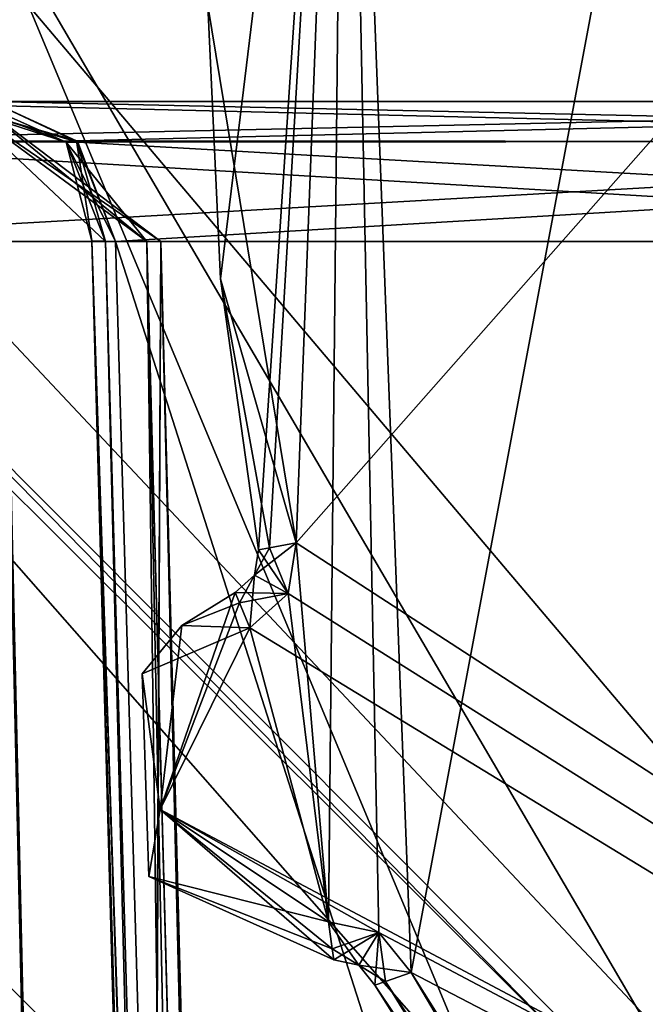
# Model space of a CAD drawing. Header units: inches. Extents: x -9.1 to 9.1, y -1.6 to 4.3.
# Tile 585 of 656: x -3.405 to -3.275, y 0.662 to 0.867. Entities that reach past the tile are written whole.
import ezdxf

# ---------------------------------------------------------------- set-up
doc = ezdxf.new("R2010")
doc.units = ezdxf.units.IN
doc.header["$LTSCALE"] = 65.185185
doc.header["$MEASUREMENT"] = 0
for name, color, linetype in [('17262', 7, 'CONTINUOUS'), ('18324', 7, 'CONTINUOUS'), ('18541', 7, 'CONTINUOUS'), ('18544', 7, 'CONTINUOUS'), ('18545', 7, 'CONTINUOUS'), ('18547', 7, 'CONTINUOUS'), ('18548', 7, 'CONTINUOUS'), ('18695', 7, 'CONTINUOUS'), ('18711', 7, 'CONTINUOUS'), ('18712', 7, 'CONTINUOUS'), ('18713', 7, 'CONTINUOUS'), ('18714', 7, 'CONTINUOUS'), ('18715', 7, 'CONTINUOUS'), ('18716', 7, 'CONTINUOUS'), ('18717', 7, 'CONTINUOUS'), ('18718', 7, 'CONTINUOUS'), ('18719', 7, 'CONTINUOUS'), ('18720', 7, 'CONTINUOUS'), ('18721', 7, 'CONTINUOUS'), ('18722', 7, 'CONTINUOUS'), ('18723', 7, 'CONTINUOUS'), ('18724', 7, 'CONTINUOUS'), ('18725', 7, 'CONTINUOUS'), ('18768', 7, 'CONTINUOUS'), ('2458', 7, 'CONTINUOUS'), ('2467', 7, 'CONTINUOUS'), ('2468', 7, 'CONTINUOUS'), ('2469', 7, 'CONTINUOUS'), ('2470', 7, 'CONTINUOUS'), ('2471', 7, 'CONTINUOUS'), ('2472', 7, 'CONTINUOUS'), ('2500', 7, 'CONTINUOUS'), ('2501', 7, 'CONTINUOUS'), ('2502', 7, 'CONTINUOUS'), ('2503', 7, 'CONTINUOUS'), ('2504', 7, 'CONTINUOUS'), ('2505', 7, 'CONTINUOUS'), ('2519', 7, 'CONTINUOUS'), ('2520', 7, 'CONTINUOUS'), ('2525', 7, 'CONTINUOUS'), ('2526', 7, 'CONTINUOUS')]:
    doc.layers.add(name, color=color, linetype=linetype)

msp = doc.modelspace()

# ---------------------------------------------------------------- linework, layer by layer
at = {"layer": '17262', "linetype": 'CONTINUOUS'}
for points in [[(-4.39938, 2.57785, 9.549), (-3.60841, 0.86651, 9.60876), (-2.74848, 1.72598, 9.57874), (-4.39938, 2.57785, 9.549)], [(-3.58943, 0.2786, 9.62929), (-3.37494, 0.188, 9.63245), (-3.60841, 0.86651, 9.60876), (-3.58943, 0.2786, 9.62929)], [(-3.60841, 0.86651, 9.60876), (-3.37494, 0.188, 9.63245), (-2.75162, 0.00913, 9.6387), (-3.60841, 0.86651, 9.60876)]]:
    msp.add_3dface(points, dxfattribs=at)
at = {"layer": '18324', "linetype": 'CONTINUOUS'}
for points in [[(-4.39938, 2.57785, 5.501), (-2.57501, 2.57785, 5.501), (-2.67764, -0.36145, 5.39836), (-4.39938, 2.57785, 5.501)], [(-4.39938, 2.57785, 5.501), (-2.67764, -0.36145, 5.39836), (-3.40704, 0.17227, 5.417), (-4.39938, 2.57785, 5.501)]]:
    msp.add_3dface(points, dxfattribs=at)
at = {"layer": '18541', "linetype": 'CONTINUOUS'}
msp.add_3dface([(-2.09657, 0.87, 9.95), (-3.40343, 0.87, 9.95), (-3.2095, 0.40542, 9.95), (-2.09657, 0.87, 9.95)], dxfattribs=at)
at = {"layer": '18544', "linetype": 'CONTINUOUS'}
for points in [[(-3.4729, 0.87, 9.92193), (-3.50337, 0.87, 9.85349), (-2.7651, 0.11678, 9.85349), (-3.4729, 0.87, 9.92193)], [(-3.40343, 0.87, 9.95), (-3.4729, 0.87, 9.92193), (-2.7651, 0.11678, 9.85349), (-3.40343, 0.87, 9.95)], [(-3.2095, 0.40542, 9.95), (-3.40343, 0.87, 9.95), (-2.7651, 0.11678, 9.85349), (-3.2095, 0.40542, 9.95)]]:
    msp.add_3dface(points, dxfattribs=at)
at = {"layer": '18545', "linetype": 'CONTINUOUS'}
for points in [[(-3.50855, 0.87, 9.70521), (-2.74808, 0.1125, 9.73515), (-3.50337, 0.87, 9.85349), (-3.50855, 0.87, 9.70521)], [(-3.50337, 0.87, 9.85349), (-2.74808, 0.1125, 9.73515), (-2.7651, 0.11678, 9.85349), (-3.50337, 0.87, 9.85349)]]:
    msp.add_3dface(points, dxfattribs=at)
at = {"layer": '18547', "linetype": 'CONTINUOUS'}
for points in [[(-2.74848, 1.72598, 9.57874), (-3.60841, 0.86651, 9.60876), (-2.75191, 1.62959, 9.67519), (-2.74848, 1.72598, 9.57874)], [(-3.60841, 0.86651, 9.60876), (-3.53899, 0.86758, 9.63683), (-2.75191, 1.62959, 9.67519), (-3.60841, 0.86651, 9.60876)]]:
    msp.add_3dface(points, dxfattribs=at)
at = {"layer": '18548', "linetype": 'CONTINUOUS'}
for points in [[(-3.60841, 0.86651, 9.60876), (-2.75162, 0.00913, 9.6387), (-3.50855, 0.87, 9.70521), (-3.60841, 0.86651, 9.60876)], [(-3.50855, 0.87, 9.70521), (-2.75162, 0.00913, 9.6387), (-2.74808, 0.1125, 9.73515), (-3.50855, 0.87, 9.70521)]]:
    msp.add_3dface(points, dxfattribs=at)
at = {"layer": '18695', "linetype": 'CONTINUOUS'}
for points in [[(-3.34758, 0.75792, 9.95), (-3.33728, 1.02736, 9.95), (-3.25012, 0.8683, 9.95), (-3.34758, 0.75792, 9.95)], [(-2.75, 0.36987, 9.95), (-3.34758, 0.75792, 9.95), (-3.25012, 0.8683, 9.95), (-2.75, 0.36987, 9.95)], [(-3.34924, 0.74733, 9.95), (-3.34758, 0.75792, 9.95), (-2.75, 0.36987, 9.95), (-3.34924, 0.74733, 9.95)], [(-3.35721, 0.74017, 9.95), (-3.34924, 0.74733, 9.95), (-2.75, 0.36987, 9.95), (-3.35721, 0.74017, 9.95)], [(-3.37594, 0.70228, 9.95), (-3.35721, 0.74017, 9.95), (-2.75, 0.36987, 9.95), (-3.37594, 0.70228, 9.95)], [(-3.34077, 0.67883, 9.95), (-3.37594, 0.70228, 9.95), (-3.33029, 0.67661, 9.95), (-3.34077, 0.67883, 9.95)], [(-3.33029, 0.67661, 9.95), (-3.37594, 0.70228, 9.95), (-2.75, 0.36987, 9.95), (-3.33029, 0.67661, 9.95)], [(-3.32356, 0.66828, 9.95), (-3.33029, 0.67661, 9.95), (-2.75, 0.36987, 9.95), (-3.32356, 0.66828, 9.95)], [(-3.17992, 0.44008, 9.95), (-3.32356, 0.66828, 9.95), (-2.75, 0.36987, 9.95), (-3.17992, 0.44008, 9.95)]]:
    msp.add_3dface(points, dxfattribs=at)
at = {"layer": '18711', "linetype": 'CONTINUOUS'}
for points in [[(-3.3289, 0.6664, 10.13266), (-3.18558, 0.43442, 10.127), (-3.32356, 0.66828, 10.135), (-3.3289, 0.6664, 10.13266)], [(-3.32356, 0.66828, 10.135), (-3.18558, 0.43442, 10.127), (-3.17992, 0.44008, 10.135), (-3.32356, 0.66828, 10.135)], [(-3.33111, 0.66562, 10.127), (-3.18558, 0.43442, 10.127), (-3.3289, 0.6664, 10.13266), (-3.33111, 0.66562, 10.127)]]:
    msp.add_3dface(points, dxfattribs=at)
at = {"layer": '18712', "linetype": 'CONTINUOUS'}
for points in [[(-3.18558, 0.43442, 10.127), (-3.33111, 0.66562, 10.127), (-3.18558, 0.43442, 9.958), (-3.18558, 0.43442, 10.127)], [(-3.18558, 0.43442, 9.958), (-3.33111, 0.66562, 10.127), (-3.33111, 0.66562, 9.958), (-3.18558, 0.43442, 9.958)]]:
    msp.add_3dface(points, dxfattribs=at)
at = {"layer": '18713', "linetype": 'CONTINUOUS'}
for points in [[(-3.32356, 0.66828, 9.95), (-3.17992, 0.44008, 9.95), (-3.3289, 0.6664, 9.95234), (-3.32356, 0.66828, 9.95)], [(-3.17992, 0.44008, 9.95), (-3.33111, 0.66562, 9.958), (-3.3289, 0.6664, 9.95234), (-3.17992, 0.44008, 9.95)], [(-3.17992, 0.44008, 9.95), (-3.18558, 0.43442, 9.958), (-3.33111, 0.66562, 9.958), (-3.17992, 0.44008, 9.95)]]:
    msp.add_3dface(points, dxfattribs=at)
at = {"layer": '18714', "linetype": 'CONTINUOUS'}
for points in [[(-3.34077, 0.67883, 9.95), (-3.33029, 0.67661, 9.95), (-3.34002, 0.67322, 9.95234), (-3.34077, 0.67883, 9.95)], [(-3.33029, 0.67661, 9.95), (-3.33971, 0.6709, 9.958), (-3.34002, 0.67322, 9.95234), (-3.33029, 0.67661, 9.95)], [(-3.33971, 0.6709, 9.958), (-3.33029, 0.67661, 9.95), (-3.33447, 0.66979, 9.958), (-3.33971, 0.6709, 9.958)], [(-3.33029, 0.67661, 9.95), (-3.32356, 0.66828, 9.95), (-3.33447, 0.66979, 9.958), (-3.33029, 0.67661, 9.95)], [(-3.32356, 0.66828, 9.95), (-3.3289, 0.6664, 9.95234), (-3.33447, 0.66979, 9.958), (-3.32356, 0.66828, 9.95)], [(-3.3289, 0.6664, 9.95234), (-3.33111, 0.66562, 9.958), (-3.33447, 0.66979, 9.958), (-3.3289, 0.6664, 9.95234)]]:
    msp.add_3dface(points, dxfattribs=at)
at = {"layer": '18715', "linetype": 'CONTINUOUS'}
for points in [[(-3.33971, 0.6709, 9.958), (-3.33447, 0.66979, 9.958), (-3.33971, 0.6709, 10.127), (-3.33971, 0.6709, 9.958)], [(-3.33971, 0.6709, 10.127), (-3.33447, 0.66979, 9.958), (-3.33447, 0.66979, 10.127), (-3.33971, 0.6709, 10.127)], [(-3.33111, 0.66562, 9.958), (-3.33111, 0.66562, 10.127), (-3.33447, 0.66979, 10.127), (-3.33111, 0.66562, 9.958)], [(-3.33447, 0.66979, 9.958), (-3.33111, 0.66562, 9.958), (-3.33447, 0.66979, 10.127), (-3.33447, 0.66979, 9.958)]]:
    msp.add_3dface(points, dxfattribs=at)
at = {"layer": '18716', "linetype": 'CONTINUOUS'}
for points in [[(-3.34002, 0.67322, 10.13266), (-3.33447, 0.66979, 10.127), (-3.34077, 0.67883, 10.135), (-3.34002, 0.67322, 10.13266)], [(-3.34077, 0.67883, 10.135), (-3.33447, 0.66979, 10.127), (-3.33029, 0.67661, 10.135), (-3.34077, 0.67883, 10.135)], [(-3.33447, 0.66979, 10.127), (-3.33111, 0.66562, 10.127), (-3.33029, 0.67661, 10.135), (-3.33447, 0.66979, 10.127)], [(-3.33111, 0.66562, 10.127), (-3.3289, 0.6664, 10.13266), (-3.33029, 0.67661, 10.135), (-3.33111, 0.66562, 10.127)], [(-3.3289, 0.6664, 10.13266), (-3.32356, 0.66828, 10.135), (-3.33029, 0.67661, 10.135), (-3.3289, 0.6664, 10.13266)], [(-3.33971, 0.6709, 10.127), (-3.33447, 0.66979, 10.127), (-3.34002, 0.67322, 10.13266), (-3.33971, 0.6709, 10.127)]]:
    msp.add_3dface(points, dxfattribs=at)
at = {"layer": '18717', "linetype": 'CONTINUOUS'}
for points in [[(-3.36026, 0.74757, 10.127), (-3.37137, 0.74068, 10.127), (-3.35936, 0.7454, 10.13266), (-3.36026, 0.74757, 10.127)], [(-3.35936, 0.7454, 10.13266), (-3.37137, 0.74068, 10.127), (-3.35721, 0.74017, 10.135), (-3.35936, 0.7454, 10.13266)], [(-3.37137, 0.74068, 10.127), (-3.37967, 0.73058, 10.127), (-3.35721, 0.74017, 10.135), (-3.37137, 0.74068, 10.127)], [(-3.35721, 0.74017, 10.135), (-3.37967, 0.73058, 10.127), (-3.37594, 0.70228, 10.135), (-3.35721, 0.74017, 10.135)], [(-3.37967, 0.73058, 10.127), (-3.37827, 0.6883, 10.127), (-3.37594, 0.70228, 10.135), (-3.37967, 0.73058, 10.127)], [(-3.37827, 0.6883, 10.127), (-3.33971, 0.6709, 10.127), (-3.37594, 0.70228, 10.135), (-3.37827, 0.6883, 10.127)], [(-3.33971, 0.6709, 10.127), (-3.34002, 0.67322, 10.13266), (-3.37594, 0.70228, 10.135), (-3.33971, 0.6709, 10.127)], [(-3.34002, 0.67322, 10.13266), (-3.34077, 0.67883, 10.135), (-3.37594, 0.70228, 10.135), (-3.34002, 0.67322, 10.13266)]]:
    msp.add_3dface(points, dxfattribs=at)
at = {"layer": '18718', "linetype": 'CONTINUOUS'}
for points in [[(-3.37137, 0.74068, 10.127), (-3.36026, 0.74757, 10.127), (-3.37137, 0.74068, 9.958), (-3.37137, 0.74068, 10.127)], [(-3.37137, 0.74068, 9.958), (-3.36026, 0.74757, 10.127), (-3.36026, 0.74757, 9.958), (-3.37137, 0.74068, 9.958)], [(-3.37967, 0.73058, 10.127), (-3.37137, 0.74068, 10.127), (-3.37967, 0.73058, 9.958), (-3.37967, 0.73058, 10.127)], [(-3.37967, 0.73058, 9.958), (-3.37137, 0.74068, 10.127), (-3.37137, 0.74068, 9.958), (-3.37967, 0.73058, 9.958)], [(-3.37827, 0.6883, 10.127), (-3.37967, 0.73058, 10.127), (-3.37827, 0.6883, 9.958), (-3.37827, 0.6883, 10.127)], [(-3.37827, 0.6883, 9.958), (-3.37967, 0.73058, 10.127), (-3.37967, 0.73058, 9.958), (-3.37827, 0.6883, 9.958)], [(-3.33971, 0.6709, 9.958), (-3.33971, 0.6709, 10.127), (-3.37827, 0.6883, 10.127), (-3.33971, 0.6709, 9.958)], [(-3.33971, 0.6709, 9.958), (-3.37827, 0.6883, 10.127), (-3.37827, 0.6883, 9.958), (-3.33971, 0.6709, 9.958)]]:
    msp.add_3dface(points, dxfattribs=at)
at = {"layer": '18719', "linetype": 'CONTINUOUS'}
for points in [[(-3.37594, 0.70228, 9.95), (-3.37137, 0.74068, 9.958), (-3.36026, 0.74757, 9.958), (-3.37594, 0.70228, 9.95)], [(-3.37594, 0.70228, 9.95), (-3.36026, 0.74757, 9.958), (-3.35936, 0.7454, 9.95234), (-3.37594, 0.70228, 9.95)], [(-3.35721, 0.74017, 9.95), (-3.37594, 0.70228, 9.95), (-3.35936, 0.7454, 9.95234), (-3.35721, 0.74017, 9.95)], [(-3.37594, 0.70228, 9.95), (-3.37967, 0.73058, 9.958), (-3.37137, 0.74068, 9.958), (-3.37594, 0.70228, 9.95)], [(-3.37594, 0.70228, 9.95), (-3.37827, 0.6883, 9.958), (-3.37967, 0.73058, 9.958), (-3.37594, 0.70228, 9.95)], [(-3.37594, 0.70228, 9.95), (-3.34077, 0.67883, 9.95), (-3.37827, 0.6883, 9.958), (-3.37594, 0.70228, 9.95)], [(-3.34077, 0.67883, 9.95), (-3.34002, 0.67322, 9.95234), (-3.37827, 0.6883, 9.958), (-3.34077, 0.67883, 9.95)], [(-3.34002, 0.67322, 9.95234), (-3.33971, 0.6709, 9.958), (-3.37827, 0.6883, 9.958), (-3.34002, 0.67322, 9.95234)]]:
    msp.add_3dface(points, dxfattribs=at)
at = {"layer": '18720', "linetype": 'CONTINUOUS'}
for points in [[(-3.35544, 0.75644, 9.958), (-3.34924, 0.74733, 9.95), (-3.35627, 0.75115, 9.958), (-3.35544, 0.75644, 9.958)], [(-3.34924, 0.74733, 9.95), (-3.35544, 0.75644, 9.958), (-3.35314, 0.75687, 9.95234), (-3.34924, 0.74733, 9.95)], [(-3.34758, 0.75792, 9.95), (-3.34924, 0.74733, 9.95), (-3.35314, 0.75687, 9.95234), (-3.34758, 0.75792, 9.95)], [(-3.35936, 0.7454, 9.95234), (-3.36026, 0.74757, 9.958), (-3.35627, 0.75115, 9.958), (-3.35936, 0.7454, 9.95234)], [(-3.35721, 0.74017, 9.95), (-3.35936, 0.7454, 9.95234), (-3.35627, 0.75115, 9.958), (-3.35721, 0.74017, 9.95)], [(-3.34924, 0.74733, 9.95), (-3.35721, 0.74017, 9.95), (-3.35627, 0.75115, 9.958), (-3.34924, 0.74733, 9.95)]]:
    msp.add_3dface(points, dxfattribs=at)
at = {"layer": '18721', "linetype": 'CONTINUOUS'}
for points in [[(-3.35544, 0.75644, 9.958), (-3.35627, 0.75115, 9.958), (-3.35544, 0.75644, 10.127), (-3.35544, 0.75644, 9.958)], [(-3.35544, 0.75644, 10.127), (-3.35627, 0.75115, 9.958), (-3.35627, 0.75115, 10.127), (-3.35544, 0.75644, 10.127)], [(-3.36026, 0.74757, 9.958), (-3.36026, 0.74757, 10.127), (-3.35627, 0.75115, 10.127), (-3.36026, 0.74757, 9.958)], [(-3.35627, 0.75115, 9.958), (-3.36026, 0.74757, 9.958), (-3.35627, 0.75115, 10.127), (-3.35627, 0.75115, 9.958)]]:
    msp.add_3dface(points, dxfattribs=at)
at = {"layer": '18722', "linetype": 'CONTINUOUS'}
for points in [[(-3.35314, 0.75687, 10.13266), (-3.35627, 0.75115, 10.127), (-3.34758, 0.75792, 10.135), (-3.35314, 0.75687, 10.13266)], [(-3.34758, 0.75792, 10.135), (-3.35627, 0.75115, 10.127), (-3.34924, 0.74733, 10.135), (-3.34758, 0.75792, 10.135)], [(-3.35544, 0.75644, 10.127), (-3.35627, 0.75115, 10.127), (-3.35314, 0.75687, 10.13266), (-3.35544, 0.75644, 10.127)], [(-3.35627, 0.75115, 10.127), (-3.36026, 0.74757, 10.127), (-3.34924, 0.74733, 10.135), (-3.35627, 0.75115, 10.127)], [(-3.36026, 0.74757, 10.127), (-3.35936, 0.7454, 10.13266), (-3.34924, 0.74733, 10.135), (-3.36026, 0.74757, 10.127)], [(-3.35936, 0.7454, 10.13266), (-3.35721, 0.74017, 10.135), (-3.34924, 0.74733, 10.135), (-3.35936, 0.7454, 10.13266)]]:
    msp.add_3dface(points, dxfattribs=at)
at = {"layer": '18723', "linetype": 'CONTINUOUS'}
for points in [[(-3.366, 0.87, 10.127), (-3.36335, 0.81298, 10.127), (-3.33728, 1.02736, 10.135), (-3.366, 0.87, 10.127)], [(-3.36335, 0.81298, 10.127), (-3.35544, 0.75644, 10.127), (-3.33728, 1.02736, 10.135), (-3.36335, 0.81298, 10.127)], [(-3.35544, 0.75644, 10.127), (-3.35314, 0.75687, 10.13266), (-3.33728, 1.02736, 10.135), (-3.35544, 0.75644, 10.127)], [(-3.35314, 0.75687, 10.13266), (-3.34758, 0.75792, 10.135), (-3.33728, 1.02736, 10.135), (-3.35314, 0.75687, 10.13266)]]:
    msp.add_3dface(points, dxfattribs=at)
at = {"layer": '18724', "linetype": 'CONTINUOUS'}
for points in [[(-3.36335, 0.81298, 10.127), (-3.366, 0.87, 10.127), (-3.36335, 0.81298, 9.958), (-3.36335, 0.81298, 10.127)], [(-3.36335, 0.81298, 9.958), (-3.366, 0.87, 10.127), (-3.366, 0.87, 9.958), (-3.36335, 0.81298, 9.958)], [(-3.35544, 0.75644, 9.958), (-3.35544, 0.75644, 10.127), (-3.36335, 0.81298, 10.127), (-3.35544, 0.75644, 9.958)], [(-3.35544, 0.75644, 9.958), (-3.36335, 0.81298, 10.127), (-3.36335, 0.81298, 9.958), (-3.35544, 0.75644, 9.958)]]:
    msp.add_3dface(points, dxfattribs=at)
at = {"layer": '18725', "linetype": 'CONTINUOUS'}
for points in [[(-3.33728, 1.02736, 9.95), (-3.34758, 0.75792, 9.95), (-3.366, 0.87, 9.958), (-3.33728, 1.02736, 9.95)], [(-3.34758, 0.75792, 9.95), (-3.36335, 0.81298, 9.958), (-3.366, 0.87, 9.958), (-3.34758, 0.75792, 9.95)], [(-3.34758, 0.75792, 9.95), (-3.35314, 0.75687, 9.95234), (-3.36335, 0.81298, 9.958), (-3.34758, 0.75792, 9.95)], [(-3.35314, 0.75687, 9.95234), (-3.35544, 0.75644, 9.958), (-3.36335, 0.81298, 9.958), (-3.35314, 0.75687, 9.95234)]]:
    msp.add_3dface(points, dxfattribs=at)
at = {"layer": '18768', "linetype": 'CONTINUOUS'}
for points in [[(-3.32356, 0.66828, 10.135), (-3.21148, 1.26586, 10.135), (-3.33728, 1.02736, 10.135), (-3.32356, 0.66828, 10.135)], [(-3.32356, 0.66828, 10.135), (-3.17992, 0.44008, 10.135), (-3.21148, 1.26586, 10.135), (-3.32356, 0.66828, 10.135)], [(-3.34758, 0.75792, 10.135), (-3.34077, 0.67883, 10.135), (-3.33728, 1.02736, 10.135), (-3.34758, 0.75792, 10.135)], [(-3.34077, 0.67883, 10.135), (-3.33029, 0.67661, 10.135), (-3.33728, 1.02736, 10.135), (-3.34077, 0.67883, 10.135)], [(-3.33029, 0.67661, 10.135), (-3.32356, 0.66828, 10.135), (-3.33728, 1.02736, 10.135), (-3.33029, 0.67661, 10.135)], [(-3.34077, 0.67883, 10.135), (-3.34758, 0.75792, 10.135), (-3.34924, 0.74733, 10.135), (-3.34077, 0.67883, 10.135)], [(-3.35721, 0.74017, 10.135), (-3.34077, 0.67883, 10.135), (-3.34924, 0.74733, 10.135), (-3.35721, 0.74017, 10.135)], [(-3.34077, 0.67883, 10.135), (-3.35721, 0.74017, 10.135), (-3.37594, 0.70228, 10.135), (-3.34077, 0.67883, 10.135)]]:
    msp.add_3dface(points, dxfattribs=at)
at = {"layer": '2458', "linetype": 'CONTINUOUS'}
for points in [[(-3.41124, 0.85, 1.68768), (-3.05374, 0.85, 1.06846), (-3.44626, 0.85, 1.66746), (-3.41124, 0.85, 1.68768)], [(-3.44626, 0.85, 1.66746), (-3.05374, 0.85, 1.06846), (-3.08876, 0.85, 1.04824), (-3.44626, 0.85, 1.66746)], [(-3.44626, 0.85, -1.66551), (-3.08876, 0.85, -1.04629), (-3.05374, 0.85, -1.06651), (-3.44626, 0.85, -1.66551)], [(-3.41124, 0.85, -1.68573), (-3.44626, 0.85, -1.66551), (-3.05374, 0.85, -1.06651), (-3.41124, 0.85, -1.68573)]]:
    msp.add_3dface(points, dxfattribs=at)
at = {"layer": '2467', "linetype": 'CONTINUOUS'}
for points in [[(-3.41124, 0.85, -1.68573), (-3.05374, 0.85, -1.06651), (-3.03587, 0.84179, -1.07683), (-3.41124, 0.85, -1.68573)], [(-3.41124, 0.85, -1.68573), (-3.03587, 0.84179, -1.07683), (-3.3931, 0.84148, -1.6962), (-3.41124, 0.85, -1.68573)], [(-3.03587, 0.84179, -1.07683), (-3.02776, 0.82079, -1.08151), (-3.3931, 0.84148, -1.6962), (-3.03587, 0.84179, -1.07683)], [(-3.02776, 0.82079, -1.08151), (-3.38527, 0.82079, -1.70073), (-3.3931, 0.84148, -1.6962), (-3.02776, 0.82079, -1.08151)]]:
    msp.add_3dface(points, dxfattribs=at)
at = {"layer": '2468', "linetype": 'CONTINUOUS'}
for points in [[(-3.02776, 0.82079, -1.08151), (-3.00869, -0.355, -1.11005), (-3.38527, 0.82079, -1.70073), (-3.02776, 0.82079, -1.08151)], [(-3.38527, 0.82079, -1.70073), (-3.00869, -0.355, -1.11005), (-3.35102, -0.355, -1.70298), (-3.38527, 0.82079, -1.70073)]]:
    msp.add_3dface(points, dxfattribs=at)
at = {"layer": '2469', "linetype": 'CONTINUOUS'}
for points in [[(-3.38527, 0.82079, -1.70073), (-3.35102, -0.355, -1.70298), (-3.39017, 0.82094, -1.72357), (-3.38527, 0.82079, -1.70073)], [(-3.39017, 0.82094, -1.72357), (-3.35102, -0.355, -1.70298), (-3.35581, -0.35515, -1.72409), (-3.39017, 0.82094, -1.72357)], [(-3.38732, 0.82079, -1.74675), (-3.39017, 0.82094, -1.72357), (-3.37085, 0.2322, -1.74598), (-3.38732, 0.82079, -1.74675)], [(-3.37085, 0.2322, -1.74598), (-3.39017, 0.82094, -1.72357), (-3.35581, -0.35515, -1.72409), (-3.37085, 0.2322, -1.74598)]]:
    msp.add_3dface(points, dxfattribs=at)
at = {"layer": '2470', "linetype": 'CONTINUOUS'}
for points in [[(-3.41453, 0.85, -1.75937), (-3.42186, 0.85, -1.72215), (-3.39555, 0.8415, -1.75057), (-3.41453, 0.85, -1.75937)], [(-3.42186, 0.85, -1.72215), (-3.41124, 0.85, -1.68573), (-3.3931, 0.84148, -1.6962), (-3.42186, 0.85, -1.72215)], [(-3.42186, 0.85, -1.72215), (-3.3931, 0.84148, -1.6962), (-3.39555, 0.8415, -1.75057), (-3.42186, 0.85, -1.72215)], [(-3.3931, 0.84148, -1.6962), (-3.38527, 0.82079, -1.70073), (-3.39555, 0.8415, -1.75057), (-3.3931, 0.84148, -1.6962)], [(-3.38527, 0.82079, -1.70073), (-3.39017, 0.82094, -1.72357), (-3.39555, 0.8415, -1.75057), (-3.38527, 0.82079, -1.70073)], [(-3.39017, 0.82094, -1.72357), (-3.38732, 0.82079, -1.74675), (-3.39555, 0.8415, -1.75057), (-3.39017, 0.82094, -1.72357)]]:
    msp.add_3dface(points, dxfattribs=at)
at = {"layer": '2471', "linetype": 'CONTINUOUS'}
for points in [[(-3.41844, 0.85, -1.84611), (-3.41453, 0.85, -1.75937), (-3.37579, 0.82079, -1.79922), (-3.41844, 0.85, -1.84611)], [(-3.40847, 0.82079, -1.883), (-3.41844, 0.85, -1.84611), (-3.37579, 0.82079, -1.79922), (-3.40847, 0.82079, -1.883)], [(-3.41453, 0.85, -1.75937), (-3.39555, 0.8415, -1.75057), (-3.37871, 0.82079, -1.77225), (-3.41453, 0.85, -1.75937)], [(-3.37579, 0.82079, -1.79922), (-3.41453, 0.85, -1.75937), (-3.37871, 0.82079, -1.77225), (-3.37579, 0.82079, -1.79922)], [(-3.39555, 0.8415, -1.75057), (-3.38732, 0.82079, -1.74675), (-3.37871, 0.82079, -1.77225), (-3.39555, 0.8415, -1.75057)]]:
    msp.add_3dface(points, dxfattribs=at)
at = {"layer": '2472', "linetype": 'CONTINUOUS'}
for points in [[(-3.38176, -0.355, -1.89925), (-3.47384, -0.355, -1.9518), (-3.40847, 0.82079, -1.883), (-3.38176, -0.355, -1.89925)], [(-3.38176, -0.355, -1.89925), (-3.40847, 0.82079, -1.883), (-3.37579, 0.82079, -1.79922), (-3.38176, -0.355, -1.89925)], [(-3.38732, 0.82079, -1.74675), (-3.37085, 0.2322, -1.74598), (-3.37871, 0.82079, -1.77225), (-3.38732, 0.82079, -1.74675)], [(-3.345, -0.355, -1.79941), (-3.38176, -0.355, -1.89925), (-3.37579, 0.82079, -1.79922), (-3.345, -0.355, -1.79941)], [(-3.35461, -0.355, -1.74529), (-3.34735, -0.355, -1.77213), (-3.37871, 0.82079, -1.77225), (-3.35461, -0.355, -1.74529)], [(-3.37085, 0.2322, -1.74598), (-3.35461, -0.355, -1.74529), (-3.37871, 0.82079, -1.77225), (-3.37085, 0.2322, -1.74598)], [(-3.34735, -0.355, -1.77213), (-3.37579, 0.82079, -1.79922), (-3.37871, 0.82079, -1.77225), (-3.34735, -0.355, -1.77213)], [(-3.34735, -0.355, -1.77213), (-3.345, -0.355, -1.79941), (-3.37579, 0.82079, -1.79922), (-3.34735, -0.355, -1.77213)]]:
    msp.add_3dface(points, dxfattribs=at)
at = {"layer": '2500', "linetype": 'CONTINUOUS'}
for points in [[(-3.05374, 0.85, 1.06846), (-3.41124, 0.85, 1.68768), (-3.39338, 0.84179, 1.69799), (-3.05374, 0.85, 1.06846)], [(-3.0356, 0.84148, 1.07893), (-3.05374, 0.85, 1.06846), (-3.39338, 0.84179, 1.69799), (-3.0356, 0.84148, 1.07893)], [(-3.38527, 0.82079, 1.70268), (-3.0356, 0.84148, 1.07893), (-3.39338, 0.84179, 1.69799), (-3.38527, 0.82079, 1.70268)], [(-3.02776, 0.82079, 1.08346), (-3.0356, 0.84148, 1.07893), (-3.38527, 0.82079, 1.70268), (-3.02776, 0.82079, 1.08346)]]:
    msp.add_3dface(points, dxfattribs=at)
at = {"layer": '2501', "linetype": 'CONTINUOUS'}
for points in [[(-3.35102, -0.355, 1.70493), (-3.02776, 0.82079, 1.08346), (-3.38527, 0.82079, 1.70268), (-3.35102, -0.355, 1.70493)], [(-3.35102, -0.355, 1.70493), (-3.00869, -0.355, 1.112), (-3.02776, 0.82079, 1.08346), (-3.35102, -0.355, 1.70493)]]:
    msp.add_3dface(points, dxfattribs=at)
at = {"layer": '2502', "linetype": 'CONTINUOUS'}
for points in [[(-3.35753, -0.3552, 1.72568), (-3.35102, -0.355, 1.70493), (-3.39017, 0.82094, 1.72552), (-3.35753, -0.3552, 1.72568)], [(-3.35102, -0.355, 1.70493), (-3.38527, 0.82079, 1.70268), (-3.39017, 0.82094, 1.72552), (-3.35102, -0.355, 1.70493)], [(-3.38732, 0.82079, 1.7487), (-3.35753, -0.3552, 1.72568), (-3.39017, 0.82094, 1.72552), (-3.38732, 0.82079, 1.7487)], [(-3.35753, -0.3552, 1.72568), (-3.38732, 0.82079, 1.7487), (-3.37085, 0.2322, 1.74793), (-3.35753, -0.3552, 1.72568)]]:
    msp.add_3dface(points, dxfattribs=at)
at = {"layer": '2503', "linetype": 'CONTINUOUS'}
for points in [[(-3.41124, 0.85, 1.68768), (-3.42186, 0.85, 1.7241), (-3.39338, 0.84179, 1.69799), (-3.41124, 0.85, 1.68768)], [(-3.42186, 0.85, 1.7241), (-3.41453, 0.85, 1.76132), (-3.39553, 0.84148, 1.75251), (-3.42186, 0.85, 1.7241)], [(-3.39338, 0.84179, 1.69799), (-3.42186, 0.85, 1.7241), (-3.39553, 0.84148, 1.75251), (-3.39338, 0.84179, 1.69799)], [(-3.38732, 0.82079, 1.7487), (-3.39338, 0.84179, 1.69799), (-3.39553, 0.84148, 1.75251), (-3.38732, 0.82079, 1.7487)], [(-3.38527, 0.82079, 1.70268), (-3.39338, 0.84179, 1.69799), (-3.39017, 0.82094, 1.72552), (-3.38527, 0.82079, 1.70268)], [(-3.39338, 0.84179, 1.69799), (-3.38732, 0.82079, 1.7487), (-3.39017, 0.82094, 1.72552), (-3.39338, 0.84179, 1.69799)]]:
    msp.add_3dface(points, dxfattribs=at)
at = {"layer": '2504', "linetype": 'CONTINUOUS'}
for points in [[(-3.41453, 0.85, 1.76132), (-3.41844, 0.85, 1.84807), (-3.39553, 0.84148, 1.75251), (-3.41453, 0.85, 1.76132)], [(-3.41844, 0.85, 1.84807), (-3.38732, 0.82079, 1.7487), (-3.39553, 0.84148, 1.75251), (-3.41844, 0.85, 1.84807)], [(-3.38732, 0.82079, 1.7487), (-3.41844, 0.85, 1.84807), (-3.37871, 0.82079, 1.77421), (-3.38732, 0.82079, 1.7487)], [(-3.37871, 0.82079, 1.77421), (-3.41844, 0.85, 1.84807), (-3.37579, 0.82079, 1.80097), (-3.37871, 0.82079, 1.77421)], [(-3.37579, 0.82079, 1.80097), (-3.41844, 0.85, 1.84807), (-3.40821, 0.82079, 1.88465), (-3.37579, 0.82079, 1.80097)]]:
    msp.add_3dface(points, dxfattribs=at)
at = {"layer": '2505', "linetype": 'CONTINUOUS'}
for points in [[(-3.47384, -0.355, 1.95375), (-3.38126, -0.355, 1.90061), (-3.40821, 0.82079, 1.88465), (-3.47384, -0.355, 1.95375)], [(-3.38126, -0.355, 1.90061), (-3.37579, 0.82079, 1.80097), (-3.40821, 0.82079, 1.88465), (-3.38126, -0.355, 1.90061)], [(-3.37085, 0.2322, 1.74793), (-3.38732, 0.82079, 1.7487), (-3.37871, 0.82079, 1.77421), (-3.37085, 0.2322, 1.74793)], [(-3.38126, -0.355, 1.90061), (-3.345, -0.355, 1.80059), (-3.37579, 0.82079, 1.80097), (-3.38126, -0.355, 1.90061)], [(-3.34749, -0.355, 1.77328), (-3.35461, -0.355, 1.74724), (-3.37871, 0.82079, 1.77421), (-3.34749, -0.355, 1.77328)], [(-3.35461, -0.355, 1.74724), (-3.37085, 0.2322, 1.74793), (-3.37871, 0.82079, 1.77421), (-3.35461, -0.355, 1.74724)], [(-3.34749, -0.355, 1.77328), (-3.37871, 0.82079, 1.77421), (-3.37579, 0.82079, 1.80097), (-3.34749, -0.355, 1.77328)], [(-3.345, -0.355, 1.80059), (-3.34749, -0.355, 1.77328), (-3.37579, 0.82079, 1.80097), (-3.345, -0.355, 1.80059)]]:
    msp.add_3dface(points, dxfattribs=at)
at = {"layer": '2519', "linetype": 'CONTINUOUS'}
for points in [[(-3.14898, -0.355, 1.031), (-3.49131, -0.355, 1.62393), (-3.47224, 0.82079, 1.65247), (-3.14898, -0.355, 1.031)], [(-3.14898, -0.355, 1.031), (-3.47224, 0.82079, 1.65247), (-3.11473, 0.82079, 1.03325), (-3.14898, -0.355, 1.031)]]:
    msp.add_3dface(points, dxfattribs=at)
at = {"layer": '2520', "linetype": 'CONTINUOUS'}
for points in [[(-3.4644, 0.84148, 1.65699), (-3.44626, 0.85, 1.66746), (-3.10662, 0.84179, 1.03793), (-3.4644, 0.84148, 1.65699)], [(-3.44626, 0.85, 1.66746), (-3.08876, 0.85, 1.04824), (-3.10662, 0.84179, 1.03793), (-3.44626, 0.85, 1.66746)], [(-3.47224, 0.82079, 1.65247), (-3.4644, 0.84148, 1.65699), (-3.11473, 0.82079, 1.03325), (-3.47224, 0.82079, 1.65247)], [(-3.11473, 0.82079, 1.03325), (-3.4644, 0.84148, 1.65699), (-3.10662, 0.84179, 1.03793), (-3.11473, 0.82079, 1.03325)]]:
    msp.add_3dface(points, dxfattribs=at)
at = {"layer": '2525', "linetype": 'CONTINUOUS'}
for points in [[(-3.49131, -0.355, -1.62198), (-3.14898, -0.355, -1.02905), (-3.11473, 0.82079, -1.0313), (-3.49131, -0.355, -1.62198)], [(-3.49131, -0.355, -1.62198), (-3.11473, 0.82079, -1.0313), (-3.47224, 0.82079, -1.65052), (-3.49131, -0.355, -1.62198)]]:
    msp.add_3dface(points, dxfattribs=at)
at = {"layer": '2526', "linetype": 'CONTINUOUS'}
for points in [[(-3.08876, 0.85, -1.04629), (-3.44626, 0.85, -1.66551), (-3.46413, 0.84179, -1.6552), (-3.08876, 0.85, -1.04629)], [(-3.1069, 0.84148, -1.03582), (-3.08876, 0.85, -1.04629), (-3.46413, 0.84179, -1.6552), (-3.1069, 0.84148, -1.03582)], [(-3.47224, 0.82079, -1.65052), (-3.1069, 0.84148, -1.03582), (-3.46413, 0.84179, -1.6552), (-3.47224, 0.82079, -1.65052)], [(-3.11473, 0.82079, -1.0313), (-3.1069, 0.84148, -1.03582), (-3.47224, 0.82079, -1.65052), (-3.11473, 0.82079, -1.0313)]]:
    msp.add_3dface(points, dxfattribs=at)

doc.saveas('drawing.dxf')
